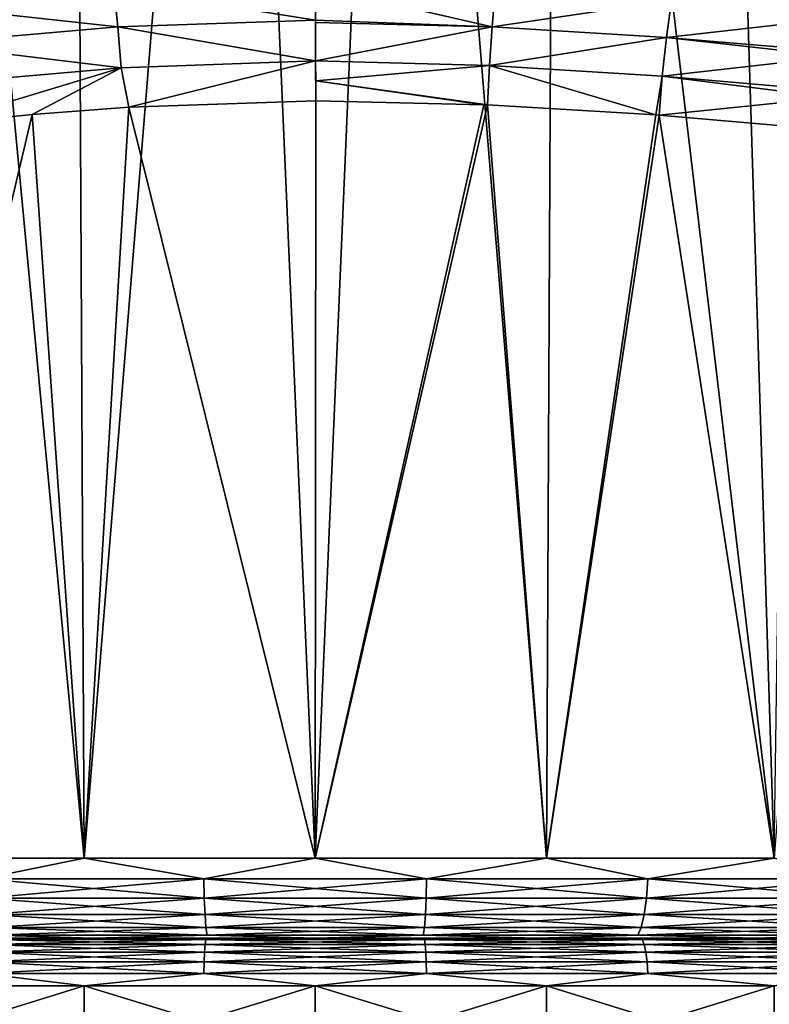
# Model space of a CAD drawing. Header units: millimetres. Extents: x -139 to 106, y -8 to 139.
# Tile 419 of 459: x 74.65 to 79.34, y 46.62 to 52.78. Entities that reach past the tile are written whole.
import ezdxf

# ---------------------------------------------------------------- set-up
doc = ezdxf.new("R2010")
doc.units = ezdxf.units.MM
doc.header["$LTSCALE"] = 53.842063
for name, color, linetype in [('168', 7, 'CONTINUOUS'), ('169', 7, 'CONTINUOUS'), ('170', 7, 'CONTINUOUS'), ('171', 7, 'CONTINUOUS'), ('172', 7, 'CONTINUOUS'), ('19', 7, 'CONTINUOUS'), ('22', 7, 'CONTINUOUS'), ('3', 7, 'CONTINUOUS'), ('4', 7, 'CONTINUOUS'), ('5', 7, 'CONTINUOUS'), ('6', 7, 'CONTINUOUS')]:
    doc.layers.add(name, color=color, linetype=linetype)

msp = doc.modelspace()

# ---------------------------------------------------------------- linework, layer by layer
at = {"layer": '168', "color": 7, "linetype": 'CONTINUOUS', "true_color": 0x009900}
for points in [[(75.114, 47.0379, 11.4162), (73.748, 47.0379, 11.1659), (73.6999, 47.0379, 11.36), (75.114, 47.0379, 11.4162)], [(75.0896, 47.0379, 11.6147), (75.114, 47.0379, 11.4162), (73.6999, 47.0379, 11.36), (75.0896, 47.0379, 11.6147)], [(73.7477, 47.0379, -11.1658), (75.1137, 47.0379, -11.4161), (73.7001, 47.0379, -11.36), (73.7477, 47.0379, -11.1658)], [(75.1137, 47.0379, -11.4161), (76.4999, 47.0379, -11.5), (73.7001, 47.0379, -11.36), (75.1137, 47.0379, -11.4161)], [(73.7001, 47.0379, -11.36), (76.4999, 47.0379, -11.5), (77.9104, 47.0379, -11.6147), (73.7001, 47.0379, -11.36)], [(75.0898, 47.0379, -11.6147), (73.7001, 47.0379, -11.36), (77.9104, 47.0379, -11.6147), (75.0898, 47.0379, -11.6147)], [(76.5001, 47.0379, 11.5), (75.114, 47.0379, 11.4162), (75.0896, 47.0379, 11.6147), (76.5001, 47.0379, 11.5)], [(79.2999, 47.0379, 11.36), (76.5001, 47.0379, 11.5), (75.0896, 47.0379, 11.6147), (79.2999, 47.0379, 11.36)], [(77.9102, 47.0379, 11.6147), (79.2999, 47.0379, 11.36), (75.0896, 47.0379, 11.6147), (77.9102, 47.0379, 11.6147)], [(76.4999, 47.0379, 11.7), (77.9102, 47.0379, 11.6147), (75.0896, 47.0379, 11.6147), (76.4999, 47.0379, 11.7)], [(76.5001, 47.0379, -11.7), (75.0898, 47.0379, -11.6147), (77.9104, 47.0379, -11.6147), (76.5001, 47.0379, -11.7)], [(76.4999, 47.0379, -11.5), (77.886, 47.0379, -11.4162), (77.9104, 47.0379, -11.6147), (76.4999, 47.0379, -11.5)], [(77.8863, 47.0379, 11.4161), (76.5001, 47.0379, 11.5), (79.2999, 47.0379, 11.36), (77.8863, 47.0379, 11.4161)], [(77.886, 47.0379, -11.4162), (79.252, 47.0379, -11.1659), (79.3001, 47.0379, -11.36), (77.886, 47.0379, -11.4162)], [(77.9104, 47.0379, -11.6147), (77.886, 47.0379, -11.4162), (79.3001, 47.0379, -11.36), (77.9104, 47.0379, -11.6147)], [(79.2523, 47.0379, 11.1658), (77.8863, 47.0379, 11.4161), (79.2999, 47.0379, 11.36), (79.2523, 47.0379, 11.1658)], [(79.252, 47.0379, -11.1659), (80.5778, 47.0379, -10.7527), (80.649, 47.0379, -10.9396), (79.252, 47.0379, -11.1659)], [(79.3001, 47.0379, -11.36), (79.252, 47.0379, -11.1659), (80.649, 47.0379, -10.9396), (79.3001, 47.0379, -11.36)], [(80.5781, 47.0379, 10.7526), (79.2523, 47.0379, 11.1658), (80.6488, 47.0379, 10.9397), (80.5781, 47.0379, 10.7526)], [(80.6488, 47.0379, 10.9397), (79.2523, 47.0379, 11.1658), (79.2999, 47.0379, 11.36), (80.6488, 47.0379, 10.9397)]]:
    msp.add_3dface(points, dxfattribs=at)
at = {"layer": '169', "color": 7, "linetype": 'CONTINUOUS', "true_color": 0x009900}
for points in [[(75.0896, 47.0379, 11.6147), (73.6999, 47.0379, 11.36), (74.4549, 47.0278, 11.5984), (75.0896, 47.0379, 11.6147)], [(74.4315, 46.9502, 11.7311), (75.8074, 46.9502, 11.8919), (74.4423, 46.9979, 11.6698), (74.4315, 46.9502, 11.7311)], [(74.4549, 47.0278, 11.5984), (74.4423, 46.9979, 11.6698), (75.811, 46.9979, 11.8297), (74.4549, 47.0278, 11.5984)], [(74.4423, 46.9979, 11.6698), (75.8074, 46.9502, 11.8919), (75.811, 46.9979, 11.8297), (74.4423, 46.9979, 11.6698)], [(75.8152, 47.0278, 11.7574), (75.0896, 47.0379, 11.6147), (74.4549, 47.0278, 11.5984), (75.8152, 47.0278, 11.7574)], [(75.8152, 47.0278, 11.7574), (74.4549, 47.0278, 11.5984), (75.811, 46.9979, 11.8297), (75.8152, 47.0278, 11.7574)], [(76.4999, 47.0379, 11.7), (75.0896, 47.0379, 11.6147), (75.8152, 47.0278, 11.7574), (76.4999, 47.0379, 11.7)], [(75.8074, 46.9502, 11.8919), (77.1926, 46.9502, 11.8919), (75.811, 46.9979, 11.8297), (75.8074, 46.9502, 11.8919)], [(75.8152, 47.0278, 11.7574), (75.811, 46.9979, 11.8297), (77.189, 46.9979, 11.8297), (75.8152, 47.0278, 11.7574)], [(75.811, 46.9979, 11.8297), (77.1926, 46.9502, 11.8919), (77.189, 46.9979, 11.8297), (75.811, 46.9979, 11.8297)], [(77.1848, 47.0278, 11.7574), (76.4999, 47.0379, 11.7), (75.8152, 47.0278, 11.7574), (77.1848, 47.0278, 11.7574)], [(77.1848, 47.0278, 11.7574), (75.8152, 47.0278, 11.7574), (77.189, 46.9979, 11.8297), (77.1848, 47.0278, 11.7574)], [(77.9102, 47.0379, 11.6147), (76.4999, 47.0379, 11.7), (77.1848, 47.0278, 11.7574), (77.9102, 47.0379, 11.6147)], [(78.5451, 47.0278, 11.5984), (77.9102, 47.0379, 11.6147), (77.1848, 47.0278, 11.7574), (78.5451, 47.0278, 11.5984)], [(78.5451, 47.0278, 11.5984), (77.1848, 47.0278, 11.7574), (78.5577, 46.9979, 11.6698), (78.5451, 47.0278, 11.5984)], [(77.1848, 47.0278, 11.7574), (77.189, 46.9979, 11.8297), (78.5577, 46.9979, 11.6698), (77.1848, 47.0278, 11.7574)], [(77.1926, 46.9502, 11.8919), (78.5685, 46.9502, 11.7311), (77.189, 46.9979, 11.8297), (77.1926, 46.9502, 11.8919)], [(77.189, 46.9979, 11.8297), (78.5685, 46.9502, 11.7311), (78.5577, 46.9979, 11.6698), (77.189, 46.9979, 11.8297)], [(79.2999, 47.0379, 11.36), (77.9102, 47.0379, 11.6147), (78.5451, 47.0278, 11.5984), (79.2999, 47.0379, 11.36)], [(79.8778, 47.0278, 11.2826), (79.2999, 47.0379, 11.36), (78.5451, 47.0278, 11.5984), (79.8778, 47.0278, 11.2826)], [(79.8778, 47.0278, 11.2826), (78.5451, 47.0278, 11.5984), (79.8986, 46.9979, 11.352), (79.8778, 47.0278, 11.2826)], [(78.5451, 47.0278, 11.5984), (78.5577, 46.9979, 11.6698), (79.8986, 46.9979, 11.352), (78.5451, 47.0278, 11.5984)], [(78.5685, 46.9502, 11.7311), (79.9164, 46.9502, 11.4116), (78.5577, 46.9979, 11.6698), (78.5685, 46.9502, 11.7311)], [(78.5577, 46.9979, 11.6698), (79.9164, 46.9502, 11.4116), (79.8986, 46.9979, 11.352), (78.5577, 46.9979, 11.6698)], [(80.6488, 47.0379, 10.9397), (79.2999, 47.0379, 11.36), (79.8778, 47.0278, 11.2826), (80.6488, 47.0379, 10.9397)], [(74.4232, 46.888, 11.7781), (75.8046, 46.888, 11.9395), (74.4315, 46.9502, 11.7311), (74.4232, 46.888, 11.7781)], [(74.4315, 46.9502, 11.7311), (75.8046, 46.888, 11.9395), (75.8074, 46.9502, 11.8919), (74.4315, 46.9502, 11.7311)], [(75.8046, 46.888, 11.9395), (77.1954, 46.888, 11.9395), (75.8074, 46.9502, 11.8919), (75.8046, 46.888, 11.9395)], [(75.8074, 46.9502, 11.8919), (77.1954, 46.888, 11.9395), (77.1926, 46.9502, 11.8919), (75.8074, 46.9502, 11.8919)], [(77.1954, 46.888, 11.9395), (78.5768, 46.888, 11.7781), (77.1926, 46.9502, 11.8919), (77.1954, 46.888, 11.9395)], [(77.1926, 46.9502, 11.8919), (78.5768, 46.888, 11.7781), (78.5685, 46.9502, 11.7311), (77.1926, 46.9502, 11.8919)], [(78.5768, 46.888, 11.7781), (79.9301, 46.888, 11.4573), (78.5685, 46.9502, 11.7311), (78.5768, 46.888, 11.7781)], [(78.5685, 46.9502, 11.7311), (79.9301, 46.888, 11.4573), (79.9164, 46.9502, 11.4116), (78.5685, 46.9502, 11.7311)], [(74.418, 46.8156, 11.8076), (75.8029, 46.8156, 11.9695), (74.4232, 46.888, 11.7781), (74.418, 46.8156, 11.8076)], [(74.4232, 46.888, 11.7781), (75.8029, 46.8156, 11.9695), (75.8046, 46.888, 11.9395), (74.4232, 46.888, 11.7781)], [(75.8029, 46.8156, 11.9695), (77.1971, 46.8156, 11.9695), (75.8046, 46.888, 11.9395), (75.8029, 46.8156, 11.9695)], [(75.8046, 46.888, 11.9395), (77.1971, 46.8156, 11.9695), (77.1954, 46.888, 11.9395), (75.8046, 46.888, 11.9395)], [(77.1971, 46.8156, 11.9695), (78.582, 46.8156, 11.8076), (77.1954, 46.888, 11.9395), (77.1971, 46.8156, 11.9695)], [(77.1954, 46.888, 11.9395), (78.582, 46.8156, 11.8076), (78.5768, 46.888, 11.7781), (77.1954, 46.888, 11.9395)], [(78.582, 46.8156, 11.8076), (79.9387, 46.8156, 11.4861), (78.5768, 46.888, 11.7781), (78.582, 46.8156, 11.8076)], [(78.5768, 46.888, 11.7781), (79.9387, 46.8156, 11.4861), (79.9301, 46.888, 11.4573), (78.5768, 46.888, 11.7781)], [(73.6282, 46.7379, 11.6513), (75.0536, 46.7379, 11.9125), (74.418, 46.8156, 11.8076), (73.6282, 46.7379, 11.6513)], [(74.418, 46.8156, 11.8076), (75.0536, 46.7379, 11.9125), (75.8029, 46.8156, 11.9695), (74.418, 46.8156, 11.8076)], [(75.0536, 46.7379, 11.9125), (76.5, 46.7379, 12), (75.8029, 46.8156, 11.9695), (75.0536, 46.7379, 11.9125)], [(75.8029, 46.8156, 11.9695), (76.5, 46.7379, 12), (77.1971, 46.8156, 11.9695), (75.8029, 46.8156, 11.9695)], [(76.5, 46.7379, 12), (77.9464, 46.7379, 11.9125), (77.1971, 46.8156, 11.9695), (76.5, 46.7379, 12)], [(77.1971, 46.8156, 11.9695), (77.9464, 46.7379, 11.9125), (78.582, 46.8156, 11.8076), (77.1971, 46.8156, 11.9695)], [(77.9464, 46.7379, 11.9125), (79.3718, 46.7379, 11.6513), (78.582, 46.8156, 11.8076), (77.9464, 46.7379, 11.9125)], [(78.582, 46.8156, 11.8076), (79.3718, 46.7379, 11.6513), (79.9387, 46.8156, 11.4861), (78.582, 46.8156, 11.8076)]]:
    msp.add_3dface(points, dxfattribs=at)
at = {"layer": '170', "color": 7, "linetype": 'CONTINUOUS', "true_color": 0x009900}
for points in [[(73.7001, 47.0379, -11.36), (75.0898, 47.0379, -11.6147), (74.4549, 47.0278, -11.5984), (73.7001, 47.0379, -11.36)], [(75.8074, 46.9502, -11.8919), (74.4315, 46.9502, -11.7311), (75.811, 46.9979, -11.8297), (75.8074, 46.9502, -11.8919)], [(75.811, 46.9979, -11.8297), (74.4315, 46.9502, -11.7311), (74.4423, 46.9979, -11.6698), (75.811, 46.9979, -11.8297)], [(74.4549, 47.0278, -11.5984), (75.8152, 47.0278, -11.7574), (74.4423, 46.9979, -11.6698), (74.4549, 47.0278, -11.5984)], [(75.8152, 47.0278, -11.7574), (75.811, 46.9979, -11.8297), (74.4423, 46.9979, -11.6698), (75.8152, 47.0278, -11.7574)], [(74.4549, 47.0278, -11.5984), (75.0898, 47.0379, -11.6147), (75.8152, 47.0278, -11.7574), (74.4549, 47.0278, -11.5984)], [(75.0898, 47.0379, -11.6147), (76.5001, 47.0379, -11.7), (75.8152, 47.0278, -11.7574), (75.0898, 47.0379, -11.6147)], [(77.1926, 46.9502, -11.8919), (75.8074, 46.9502, -11.8919), (77.189, 46.9979, -11.8297), (77.1926, 46.9502, -11.8919)], [(77.189, 46.9979, -11.8297), (75.8074, 46.9502, -11.8919), (75.811, 46.9979, -11.8297), (77.189, 46.9979, -11.8297)], [(75.8152, 47.0278, -11.7574), (77.1848, 47.0278, -11.7574), (75.811, 46.9979, -11.8297), (75.8152, 47.0278, -11.7574)], [(77.1848, 47.0278, -11.7574), (77.189, 46.9979, -11.8297), (75.811, 46.9979, -11.8297), (77.1848, 47.0278, -11.7574)], [(75.8152, 47.0278, -11.7574), (76.5001, 47.0379, -11.7), (77.1848, 47.0278, -11.7574), (75.8152, 47.0278, -11.7574)], [(76.5001, 47.0379, -11.7), (77.9104, 47.0379, -11.6147), (77.1848, 47.0278, -11.7574), (76.5001, 47.0379, -11.7)], [(77.1848, 47.0278, -11.7574), (77.9104, 47.0379, -11.6147), (78.5451, 47.0278, -11.5984), (77.1848, 47.0278, -11.7574)], [(77.1848, 47.0278, -11.7574), (78.5451, 47.0278, -11.5984), (77.189, 46.9979, -11.8297), (77.1848, 47.0278, -11.7574)], [(78.5451, 47.0278, -11.5984), (78.5577, 46.9979, -11.6698), (77.189, 46.9979, -11.8297), (78.5451, 47.0278, -11.5984)], [(78.5577, 46.9979, -11.6698), (77.1926, 46.9502, -11.8919), (77.189, 46.9979, -11.8297), (78.5577, 46.9979, -11.6698)], [(78.5685, 46.9502, -11.7311), (77.1926, 46.9502, -11.8919), (78.5577, 46.9979, -11.6698), (78.5685, 46.9502, -11.7311)], [(77.9104, 47.0379, -11.6147), (79.3001, 47.0379, -11.36), (78.5451, 47.0278, -11.5984), (77.9104, 47.0379, -11.6147)], [(78.5451, 47.0278, -11.5984), (79.3001, 47.0379, -11.36), (79.8778, 47.0278, -11.2826), (78.5451, 47.0278, -11.5984)], [(78.5451, 47.0278, -11.5984), (79.8778, 47.0278, -11.2826), (78.5577, 46.9979, -11.6698), (78.5451, 47.0278, -11.5984)], [(79.8778, 47.0278, -11.2826), (79.8986, 46.9979, -11.352), (78.5577, 46.9979, -11.6698), (79.8778, 47.0278, -11.2826)], [(79.8986, 46.9979, -11.352), (78.5685, 46.9502, -11.7311), (78.5577, 46.9979, -11.6698), (79.8986, 46.9979, -11.352)], [(79.9164, 46.9502, -11.4116), (78.5685, 46.9502, -11.7311), (79.8986, 46.9979, -11.352), (79.9164, 46.9502, -11.4116)], [(79.3001, 47.0379, -11.36), (80.649, 47.0379, -10.9396), (79.8778, 47.0278, -11.2826), (79.3001, 47.0379, -11.36)], [(75.8046, 46.888, -11.9395), (74.4232, 46.888, -11.7781), (75.8074, 46.9502, -11.8919), (75.8046, 46.888, -11.9395)], [(75.8074, 46.9502, -11.8919), (74.4232, 46.888, -11.7781), (74.4315, 46.9502, -11.7311), (75.8074, 46.9502, -11.8919)], [(77.1954, 46.888, -11.9395), (75.8046, 46.888, -11.9395), (77.1926, 46.9502, -11.8919), (77.1954, 46.888, -11.9395)], [(77.1926, 46.9502, -11.8919), (75.8046, 46.888, -11.9395), (75.8074, 46.9502, -11.8919), (77.1926, 46.9502, -11.8919)], [(78.5685, 46.9502, -11.7311), (77.1954, 46.888, -11.9395), (77.1926, 46.9502, -11.8919), (78.5685, 46.9502, -11.7311)], [(78.5768, 46.888, -11.7781), (77.1954, 46.888, -11.9395), (78.5685, 46.9502, -11.7311), (78.5768, 46.888, -11.7781)], [(79.9164, 46.9502, -11.4116), (78.5768, 46.888, -11.7781), (78.5685, 46.9502, -11.7311), (79.9164, 46.9502, -11.4116)], [(79.9301, 46.888, -11.4573), (78.5768, 46.888, -11.7781), (79.9164, 46.9502, -11.4116), (79.9301, 46.888, -11.4573)], [(75.8029, 46.8156, -11.9695), (74.418, 46.8156, -11.8076), (75.8046, 46.888, -11.9395), (75.8029, 46.8156, -11.9695)], [(75.8046, 46.888, -11.9395), (74.418, 46.8156, -11.8076), (74.4232, 46.888, -11.7781), (75.8046, 46.888, -11.9395)], [(77.1971, 46.8156, -11.9695), (75.8029, 46.8156, -11.9695), (77.1954, 46.888, -11.9395), (77.1971, 46.8156, -11.9695)], [(77.1954, 46.888, -11.9395), (75.8029, 46.8156, -11.9695), (75.8046, 46.888, -11.9395), (77.1954, 46.888, -11.9395)], [(78.5768, 46.888, -11.7781), (77.1971, 46.8156, -11.9695), (77.1954, 46.888, -11.9395), (78.5768, 46.888, -11.7781)], [(78.582, 46.8156, -11.8076), (77.1971, 46.8156, -11.9695), (78.5768, 46.888, -11.7781), (78.582, 46.8156, -11.8076)], [(79.9301, 46.888, -11.4573), (78.582, 46.8156, -11.8076), (78.5768, 46.888, -11.7781), (79.9301, 46.888, -11.4573)], [(79.9387, 46.8156, -11.4861), (78.582, 46.8156, -11.8076), (79.9301, 46.888, -11.4573), (79.9387, 46.8156, -11.4861)], [(75.0536, 46.7379, -11.9125), (73.6282, 46.7379, -11.6513), (74.418, 46.8156, -11.8076), (75.0536, 46.7379, -11.9125)], [(75.8029, 46.8156, -11.9695), (75.0536, 46.7379, -11.9125), (74.418, 46.8156, -11.8076), (75.8029, 46.8156, -11.9695)], [(76.5, 46.7379, -12), (75.0536, 46.7379, -11.9125), (75.8029, 46.8156, -11.9695), (76.5, 46.7379, -12)], [(77.1971, 46.8156, -11.9695), (76.5, 46.7379, -12), (75.8029, 46.8156, -11.9695), (77.1971, 46.8156, -11.9695)], [(77.9464, 46.7379, -11.9125), (76.5, 46.7379, -12), (77.1971, 46.8156, -11.9695), (77.9464, 46.7379, -11.9125)], [(78.582, 46.8156, -11.8076), (77.9464, 46.7379, -11.9125), (77.1971, 46.8156, -11.9695), (78.582, 46.8156, -11.8076)], [(79.3718, 46.7379, -11.6513), (77.9464, 46.7379, -11.9125), (78.582, 46.8156, -11.8076), (79.3718, 46.7379, -11.6513)], [(79.9387, 46.8156, -11.4861), (79.3718, 46.7379, -11.6513), (78.582, 46.8156, -11.8076), (79.9387, 46.8156, -11.4861)]]:
    msp.add_3dface(points, dxfattribs=at)
at = {"layer": '171', "color": 7, "linetype": 'CONTINUOUS', "true_color": 0x009900}
for points in [[(73.6282, 46.7379, -11.6513), (75.0536, 46.7379, -11.9125), (73.6282, 46.2969, -11.6513), (73.6282, 46.7379, -11.6513)], [(73.6282, 46.2969, -11.6513), (75.0536, 46.7379, -11.9125), (75.0536, 46.2969, -11.9125), (73.6282, 46.2969, -11.6513)], [(75.0536, 46.7379, -11.9125), (76.5, 46.7379, -12), (75.0536, 46.2969, -11.9125), (75.0536, 46.7379, -11.9125)], [(75.0536, 46.2969, -11.9125), (76.5, 46.7379, -12), (76.5, 46.2969, -12), (75.0536, 46.2969, -11.9125)], [(76.5, 46.7379, -12), (77.9464, 46.7379, -11.9125), (76.5, 46.2969, -12), (76.5, 46.7379, -12)], [(76.5, 46.2969, -12), (77.9464, 46.7379, -11.9125), (77.9464, 46.2969, -11.9125), (76.5, 46.2969, -12)], [(77.9464, 46.7379, -11.9125), (79.3718, 46.7379, -11.6513), (77.9464, 46.2969, -11.9125), (77.9464, 46.7379, -11.9125)], [(77.9464, 46.2969, -11.9125), (79.3718, 46.7379, -11.6513), (79.3718, 46.2969, -11.6513), (77.9464, 46.2969, -11.9125)]]:
    msp.add_3dface(points, dxfattribs=at)
at = {"layer": '172', "color": 7, "linetype": 'CONTINUOUS', "true_color": 0x009900}
for points in [[(75.0536, 46.7379, 11.9125), (73.6282, 46.7379, 11.6513), (75.0536, 46.2969, 11.9125), (75.0536, 46.7379, 11.9125)], [(75.0536, 46.2969, 11.9125), (73.6282, 46.7379, 11.6513), (73.6282, 46.2969, 11.6513), (75.0536, 46.2969, 11.9125)], [(76.5, 46.7379, 12), (75.0536, 46.7379, 11.9125), (76.5, 46.2969, 12), (76.5, 46.7379, 12)], [(76.5, 46.2969, 12), (75.0536, 46.7379, 11.9125), (75.0536, 46.2969, 11.9125), (76.5, 46.2969, 12)], [(77.9464, 46.7379, 11.9125), (76.5, 46.7379, 12), (77.9464, 46.2969, 11.9125), (77.9464, 46.7379, 11.9125)], [(77.9464, 46.2969, 11.9125), (76.5, 46.7379, 12), (76.5, 46.2969, 12), (77.9464, 46.2969, 11.9125)], [(79.3718, 46.7379, 11.6513), (77.9464, 46.7379, 11.9125), (79.3718, 46.2969, 11.6513), (79.3718, 46.7379, 11.6513)], [(79.3718, 46.2969, 11.6513), (77.9464, 46.7379, 11.9125), (77.9464, 46.2969, 11.9125), (79.3718, 46.2969, 11.6513)]]:
    msp.add_3dface(points, dxfattribs=at)
at = {"layer": '19', "color": 8, "linetype": 'CONTINUOUS'}
for points in [[(75.2402, 52.9821, -12.137), (75.265, 52.737, -12.0249), (74.0007, 52.8757, -11.9436), (75.2402, 52.9821, -12.137)], [(76.5016, 53.0256, -12.2021), (76.5023, 52.7801, -12.0881), (75.2402, 52.9821, -12.137), (76.5016, 53.0256, -12.2021)], [(76.5023, 52.7801, -12.0881), (75.265, 52.737, -12.0249), (75.2402, 52.9821, -12.137), (76.5023, 52.7801, -12.0881)], [(76.5017, 52.9932, -12.1839), (76.5023, 52.7801, -12.0881), (76.5016, 53.0256, -12.2021), (76.5017, 52.9932, -12.1839)], [(75.265, 52.737, -12.0249), (74.0458, 52.6312, -11.8364), (74.0007, 52.8757, -11.9436), (75.265, 52.737, -12.0249)], [(75.265, 52.737, -12.0249), (75.2856, 52.4819, -11.9597), (74.0458, 52.6312, -11.8364), (75.265, 52.737, -12.0249)], [(76.5023, 52.7801, -12.0881), (76.503, 52.5245, -12.0211), (75.265, 52.737, -12.0249), (76.5023, 52.7801, -12.0881)], [(76.503, 52.5245, -12.0211), (75.2856, 52.4819, -11.9597), (75.265, 52.737, -12.0249), (76.503, 52.5245, -12.0211)], [(76.5023, 52.7652, -12.0829), (76.503, 52.5245, -12.0211), (76.5023, 52.7801, -12.0881), (76.5023, 52.7652, -12.0829)], [(75.2856, 52.4819, -11.9597), (74.0825, 52.3769, -11.7756), (74.0458, 52.6312, -11.8364), (75.2856, 52.4819, -11.9597)], [(75.2856, 52.4819, -11.9597), (74.1131, 52.1275, -11.7602), (74.0825, 52.3769, -11.7756), (75.2856, 52.4819, -11.9597)], [(74.7298, 52.1888, -11.8687), (74.1131, 52.1275, -11.7602), (75.2856, 52.4819, -11.9597), (74.7298, 52.1888, -11.8687)], [(75.3349, 52.2349, -11.9433), (74.7298, 52.1888, -11.8687), (75.2856, 52.4819, -11.9597), (75.3349, 52.2349, -11.9433)], [(76.503, 52.5245, -12.0211), (75.3349, 52.2349, -11.9433), (75.2856, 52.4819, -11.9597), (76.503, 52.5245, -12.0211)], [(76.5038, 52.275, -12), (75.3349, 52.2349, -11.9433), (76.503, 52.5245, -12.0211), (76.5038, 52.275, -12)], [(76.5033, 52.4002, -12.0053), (76.5038, 52.275, -12), (76.503, 52.5245, -12.0211), (76.5033, 52.4002, -12.0053)]]:
    msp.add_3dface(points, dxfattribs=at)
at = {"layer": '22', "color": 8, "linetype": 'CONTINUOUS'}
for points in [[(76.5023, 52.7801, -12.0881), (76.5017, 52.9932, -12.1839), (77.6065, 52.7389, -12.0313), (76.5023, 52.7801, -12.0881)], [(76.5017, 52.9932, -12.1839), (77.6251, 52.9704, -12.1327), (77.6065, 52.7389, -12.0313), (76.5017, 52.9932, -12.1839)], [(77.6251, 52.9704, -12.1327), (78.7303, 52.9025, -11.9773), (77.6065, 52.7389, -12.0313), (77.6251, 52.9704, -12.1327)], [(78.7303, 52.9025, -11.9773), (78.6979, 52.6721, -11.8798), (77.6065, 52.7389, -12.0313), (78.7303, 52.9025, -11.9773)], [(78.6979, 52.6721, -11.8798), (78.7303, 52.9025, -11.9773), (79.8017, 52.7965, -11.7133), (78.6979, 52.6721, -11.8798)], [(79.7638, 52.5815, -11.6287), (78.6979, 52.6721, -11.8798), (79.8017, 52.7965, -11.7133), (79.7638, 52.5815, -11.6287)], [(76.5023, 52.7652, -12.0829), (76.5023, 52.7801, -12.0881), (77.6065, 52.7389, -12.0313), (76.5023, 52.7652, -12.0829)], [(76.503, 52.5245, -12.0211), (76.5023, 52.7652, -12.0829), (77.6065, 52.7389, -12.0313), (76.503, 52.5245, -12.0211)], [(76.503, 52.5245, -12.0211), (77.6065, 52.7389, -12.0313), (77.5911, 52.4951, -11.9706), (76.503, 52.5245, -12.0211)], [(77.6065, 52.7389, -12.0313), (78.6979, 52.6721, -11.8798), (77.5911, 52.4951, -11.9706), (77.6065, 52.7389, -12.0313)], [(78.6979, 52.6721, -11.8798), (78.6719, 52.4297, -11.8222), (77.5911, 52.4951, -11.9706), (78.6979, 52.6721, -11.8798)], [(78.6719, 52.4297, -11.8222), (78.6979, 52.6721, -11.8798), (79.7594, 52.5515, -11.6199), (78.6719, 52.4297, -11.8222)], [(79.7594, 52.5515, -11.6199), (78.6979, 52.6721, -11.8798), (79.7638, 52.5815, -11.6287), (79.7594, 52.5515, -11.6199)], [(79.7327, 52.338, -11.5754), (78.6719, 52.4297, -11.8222), (79.7594, 52.5515, -11.6199), (79.7327, 52.338, -11.5754)], [(76.5033, 52.4002, -12.0053), (76.503, 52.5245, -12.0211), (77.5911, 52.4951, -11.9706), (76.5033, 52.4002, -12.0053)], [(77.579, 52.2497, -11.9514), (76.5033, 52.4002, -12.0053), (77.5911, 52.4951, -11.9706), (77.579, 52.2497, -11.9514)], [(78.631, 52.1875, -11.8093), (77.579, 52.2497, -11.9514), (77.5911, 52.4951, -11.9706), (78.631, 52.1875, -11.8093)], [(78.6719, 52.4297, -11.8222), (78.631, 52.1875, -11.8093), (77.5911, 52.4951, -11.9706), (78.6719, 52.4297, -11.8222)], [(78.6531, 52.1858, -11.8053), (78.631, 52.1875, -11.8093), (78.6719, 52.4297, -11.8222), (78.6531, 52.1858, -11.8053)], [(78.6531, 52.1858, -11.8053), (78.6719, 52.4297, -11.8222), (79.7284, 52.2951, -11.5702), (78.6531, 52.1858, -11.8053)], [(79.7284, 52.2951, -11.5702), (78.6719, 52.4297, -11.8222), (79.7327, 52.338, -11.5754), (79.7284, 52.2951, -11.5702)], [(77.579, 52.2497, -11.9514), (77.5546, 52.2507, -11.9536), (76.5033, 52.4002, -12.0053), (77.579, 52.2497, -11.9514)], [(77.5546, 52.2507, -11.9536), (76.5038, 52.275, -12), (76.5033, 52.4002, -12.0053), (77.5546, 52.2507, -11.9536)], [(79.7126, 52.0928, -11.562), (78.6531, 52.1858, -11.8053), (79.7284, 52.2951, -11.5702), (79.7126, 52.0928, -11.562)]]:
    msp.add_3dface(points, dxfattribs=at)
at = {"layer": '3', "color": 8, "linetype": 'CONTINUOUS'}
for points in [[(75.0536, 47.5379, 11.9125), (73.6282, 47.5379, 11.6513), (74.4192, 47.4085, 11.8009), (75.0536, 47.5379, 11.9125)], [(75.8033, 47.4085, 11.9627), (75.0536, 47.5379, 11.9125), (74.4192, 47.4085, 11.8009), (75.8033, 47.4085, 11.9627)], [(76.5, 47.5379, 12), (75.0536, 47.5379, 11.9125), (75.8033, 47.4085, 11.9627), (76.5, 47.5379, 12)], [(77.1967, 47.4085, 11.9627), (76.5, 47.5379, 12), (75.8033, 47.4085, 11.9627), (77.1967, 47.4085, 11.9627)], [(77.9464, 47.5379, 11.9125), (76.5, 47.5379, 12), (77.1967, 47.4085, 11.9627), (77.9464, 47.5379, 11.9125)], [(78.5808, 47.4085, 11.8009), (77.9464, 47.5379, 11.9125), (77.1967, 47.4085, 11.9627), (78.5808, 47.4085, 11.8009)], [(79.3718, 47.5379, 11.6513), (77.9464, 47.5379, 11.9125), (78.5808, 47.4085, 11.8009), (79.3718, 47.5379, 11.6513)], [(79.9368, 47.4085, 11.4796), (79.3718, 47.5379, 11.6513), (78.5808, 47.4085, 11.8009), (79.9368, 47.4085, 11.4796)], [(75.8033, 47.4085, 11.9627), (74.4192, 47.4085, 11.8009), (75.8062, 47.2878, 11.9128), (75.8033, 47.4085, 11.9627)], [(75.8062, 47.2878, 11.9128), (74.4192, 47.4085, 11.8009), (74.4279, 47.2878, 11.7517), (75.8062, 47.2878, 11.9128)], [(77.1967, 47.4085, 11.9627), (75.8033, 47.4085, 11.9627), (77.1938, 47.2878, 11.9128), (77.1967, 47.4085, 11.9627)], [(77.1938, 47.2878, 11.9128), (75.8033, 47.4085, 11.9627), (75.8062, 47.2878, 11.9128), (77.1938, 47.2878, 11.9128)], [(78.5721, 47.2878, 11.7517), (77.1967, 47.4085, 11.9627), (77.1938, 47.2878, 11.9128), (78.5721, 47.2878, 11.7517)], [(78.5808, 47.4085, 11.8009), (77.1967, 47.4085, 11.9627), (78.5721, 47.2878, 11.7517), (78.5808, 47.4085, 11.8009)], [(79.9224, 47.2878, 11.4316), (78.5808, 47.4085, 11.8009), (78.5721, 47.2878, 11.7517), (79.9224, 47.2878, 11.4316)], [(79.9368, 47.4085, 11.4796), (78.5808, 47.4085, 11.8009), (79.9224, 47.2878, 11.4316), (79.9368, 47.4085, 11.4796)], [(75.8062, 47.2878, 11.9128), (74.4279, 47.2878, 11.7517), (75.8108, 47.1842, 11.8333), (75.8062, 47.2878, 11.9128)], [(75.8108, 47.1842, 11.8333), (74.4279, 47.2878, 11.7517), (74.4417, 47.1842, 11.6733), (75.8108, 47.1842, 11.8333)], [(77.1938, 47.2878, 11.9128), (75.8062, 47.2878, 11.9128), (77.1892, 47.1842, 11.8333), (77.1938, 47.2878, 11.9128)], [(77.1892, 47.1842, 11.8333), (75.8062, 47.2878, 11.9128), (75.8108, 47.1842, 11.8333), (77.1892, 47.1842, 11.8333)], [(78.5583, 47.1842, 11.6733), (77.1938, 47.2878, 11.9128), (77.1892, 47.1842, 11.8333), (78.5583, 47.1842, 11.6733)], [(78.5721, 47.2878, 11.7517), (77.1938, 47.2878, 11.9128), (78.5583, 47.1842, 11.6733), (78.5721, 47.2878, 11.7517)], [(79.8996, 47.1842, 11.3554), (78.5721, 47.2878, 11.7517), (78.5583, 47.1842, 11.6733), (79.8996, 47.1842, 11.3554)], [(79.9224, 47.2878, 11.4316), (78.5721, 47.2878, 11.7517), (79.8996, 47.1842, 11.3554), (79.9224, 47.2878, 11.4316)], [(75.8108, 47.1842, 11.8333), (74.4417, 47.1842, 11.6733), (75.8168, 47.1047, 11.7298), (75.8108, 47.1842, 11.8333)], [(75.8168, 47.1047, 11.7298), (74.4417, 47.1842, 11.6733), (74.4597, 47.1047, 11.5712), (75.8168, 47.1047, 11.7298)], [(77.1892, 47.1842, 11.8333), (75.8108, 47.1842, 11.8333), (77.1832, 47.1047, 11.7298), (77.1892, 47.1842, 11.8333)], [(77.1832, 47.1047, 11.7298), (75.8108, 47.1842, 11.8333), (75.8168, 47.1047, 11.7298), (77.1832, 47.1047, 11.7298)], [(78.5403, 47.1047, 11.5712), (77.1892, 47.1842, 11.8333), (77.1832, 47.1047, 11.7298), (78.5403, 47.1047, 11.5712)], [(78.5583, 47.1842, 11.6733), (77.1892, 47.1842, 11.8333), (78.5403, 47.1047, 11.5712), (78.5583, 47.1842, 11.6733)], [(79.8698, 47.1047, 11.2561), (78.5583, 47.1842, 11.6733), (78.5403, 47.1047, 11.5712), (79.8698, 47.1047, 11.2561)], [(79.8996, 47.1842, 11.3554), (78.5583, 47.1842, 11.6733), (79.8698, 47.1047, 11.2561), (79.8996, 47.1842, 11.3554)], [(74.4807, 47.0549, 11.4522), (75.8238, 47.0549, 11.6092), (74.4597, 47.1047, 11.5712), (74.4807, 47.0549, 11.4522)], [(75.8238, 47.0549, 11.6092), (75.8168, 47.1047, 11.7298), (74.4597, 47.1047, 11.5712), (75.8238, 47.0549, 11.6092)], [(75.8238, 47.0549, 11.6092), (77.1762, 47.0549, 11.6092), (75.8168, 47.1047, 11.7298), (75.8238, 47.0549, 11.6092)], [(77.1762, 47.0549, 11.6092), (77.1832, 47.1047, 11.7298), (75.8168, 47.1047, 11.7298), (77.1762, 47.0549, 11.6092)], [(77.1762, 47.0549, 11.6092), (78.5193, 47.0549, 11.4522), (77.1832, 47.1047, 11.7298), (77.1762, 47.0549, 11.6092)], [(78.5193, 47.0549, 11.4522), (78.5403, 47.1047, 11.5712), (77.1832, 47.1047, 11.7298), (78.5193, 47.0549, 11.4522)], [(78.5193, 47.0549, 11.4522), (79.8352, 47.0549, 11.1404), (78.5403, 47.1047, 11.5712), (78.5193, 47.0549, 11.4522)], [(79.8352, 47.0549, 11.1404), (79.8698, 47.1047, 11.2561), (78.5403, 47.1047, 11.5712), (79.8352, 47.0549, 11.1404)], [(73.748, 47.0379, 11.1659), (75.114, 47.0379, 11.4162), (74.4807, 47.0549, 11.4522), (73.748, 47.0379, 11.1659)], [(74.4807, 47.0549, 11.4522), (75.114, 47.0379, 11.4162), (75.8238, 47.0549, 11.6092), (74.4807, 47.0549, 11.4522)], [(75.114, 47.0379, 11.4162), (76.5001, 47.0379, 11.5), (75.8238, 47.0549, 11.6092), (75.114, 47.0379, 11.4162)], [(75.8238, 47.0549, 11.6092), (76.5001, 47.0379, 11.5), (77.1762, 47.0549, 11.6092), (75.8238, 47.0549, 11.6092)], [(76.5001, 47.0379, 11.5), (77.8863, 47.0379, 11.4161), (77.1762, 47.0549, 11.6092), (76.5001, 47.0379, 11.5)], [(77.1762, 47.0549, 11.6092), (77.8863, 47.0379, 11.4161), (78.5193, 47.0549, 11.4522), (77.1762, 47.0549, 11.6092)], [(77.8863, 47.0379, 11.4161), (79.2523, 47.0379, 11.1658), (78.5193, 47.0549, 11.4522), (77.8863, 47.0379, 11.4161)], [(78.5193, 47.0549, 11.4522), (79.2523, 47.0379, 11.1658), (79.8352, 47.0549, 11.1404), (78.5193, 47.0549, 11.4522)], [(79.2523, 47.0379, 11.1658), (80.5781, 47.0379, 10.7526), (79.8352, 47.0549, 11.1404), (79.2523, 47.0379, 11.1658)]]:
    msp.add_3dface(points, dxfattribs=at)
at = {"layer": '4', "color": 8, "linetype": 'CONTINUOUS'}
for points in [[(74.9959, 59.0612, 11.9054), (75.0536, 47.5379, 11.9125), (75.9977, 59.1379, 11.9895), (74.9959, 59.0612, 11.9054)], [(75.0536, 47.5379, 11.9125), (76.5, 47.5379, 12), (75.9977, 59.1379, 11.9895), (75.0536, 47.5379, 11.9125)], [(75.9977, 59.1379, 11.9895), (76.5, 47.5379, 12), (76.9991, 59.1381, 11.9896), (75.9977, 59.1379, 11.9895)], [(76.5, 47.5379, 12), (77.9464, 47.5379, 11.9125), (76.9991, 59.1381, 11.9896), (76.5, 47.5379, 12)], [(76.9991, 59.1381, 11.9896), (77.9464, 47.5379, 11.9125), (78.004, 59.061, 11.9054), (76.9991, 59.1381, 11.9896)], [(73.9791, 58.9048, 11.7322), (75.0536, 47.5379, 11.9125), (74.9959, 59.0612, 11.9054), (73.9791, 58.9048, 11.7322)], [(77.9464, 47.5379, 11.9125), (79.3718, 47.5379, 11.6513), (78.004, 59.061, 11.9054), (77.9464, 47.5379, 11.9125)], [(78.004, 59.061, 11.9054), (79.3718, 47.5379, 11.6513), (79.0168, 58.9056, 11.7331), (78.004, 59.061, 11.9054)], [(73.6282, 47.5379, 11.6513), (75.0536, 47.5379, 11.9125), (73.9791, 58.9048, 11.7322), (73.6282, 47.5379, 11.6513)], [(79.0168, 58.9056, 11.7331), (79.3718, 47.5379, 11.6513), (79.5315, 58.7968, 11.6108), (79.0168, 58.9056, 11.7331)]]:
    msp.add_3dface(points, dxfattribs=at)
at = {"layer": '5', "color": 8, "linetype": 'CONTINUOUS'}
for points in [[(75.3349, 52.2349, -11.9433), (75.0536, 47.5379, -11.9125), (74.7298, 52.1888, -11.8687), (75.3349, 52.2349, -11.9433)], [(76.5, 47.5379, -12), (75.0536, 47.5379, -11.9125), (75.3349, 52.2349, -11.9433), (76.5, 47.5379, -12)], [(76.5038, 52.275, -12), (76.5, 47.5379, -12), (75.3349, 52.2349, -11.9433), (76.5038, 52.275, -12)], [(77.5546, 52.2507, -11.9536), (76.5, 47.5379, -12), (76.5038, 52.275, -12), (77.5546, 52.2507, -11.9536)], [(77.579, 52.2497, -11.9514), (76.5, 47.5379, -12), (77.5546, 52.2507, -11.9536), (77.579, 52.2497, -11.9514)], [(77.9464, 47.5379, -11.9125), (76.5, 47.5379, -12), (77.579, 52.2497, -11.9514), (77.9464, 47.5379, -11.9125)], [(78.631, 52.1875, -11.8093), (77.9464, 47.5379, -11.9125), (77.579, 52.2497, -11.9514), (78.631, 52.1875, -11.8093)], [(75.0536, 47.5379, -11.9125), (73.6282, 47.5379, -11.6513), (74.7298, 52.1888, -11.8687), (75.0536, 47.5379, -11.9125)], [(74.7298, 52.1888, -11.8687), (73.6282, 47.5379, -11.6513), (74.1131, 52.1275, -11.7602), (74.7298, 52.1888, -11.8687)], [(78.6531, 52.1858, -11.8053), (77.9464, 47.5379, -11.9125), (78.631, 52.1875, -11.8093), (78.6531, 52.1858, -11.8053)], [(79.3718, 47.5379, -11.6513), (77.9464, 47.5379, -11.9125), (78.6531, 52.1858, -11.8053), (79.3718, 47.5379, -11.6513)], [(79.7126, 52.0928, -11.562), (79.3718, 47.5379, -11.6513), (78.6531, 52.1858, -11.8053), (79.7126, 52.0928, -11.562)]]:
    msp.add_3dface(points, dxfattribs=at)
at = {"layer": '6', "color": 8, "linetype": 'CONTINUOUS'}
for points in [[(73.6282, 47.5379, -11.6513), (75.0536, 47.5379, -11.9125), (74.4192, 47.4085, -11.8009), (73.6282, 47.5379, -11.6513)], [(74.4192, 47.4085, -11.8009), (75.0536, 47.5379, -11.9125), (75.8033, 47.4085, -11.9627), (74.4192, 47.4085, -11.8009)], [(75.0536, 47.5379, -11.9125), (76.5, 47.5379, -12), (75.8033, 47.4085, -11.9627), (75.0536, 47.5379, -11.9125)], [(75.8033, 47.4085, -11.9627), (76.5, 47.5379, -12), (77.1967, 47.4085, -11.9627), (75.8033, 47.4085, -11.9627)], [(76.5, 47.5379, -12), (77.9464, 47.5379, -11.9125), (77.1967, 47.4085, -11.9627), (76.5, 47.5379, -12)], [(77.1967, 47.4085, -11.9627), (77.9464, 47.5379, -11.9125), (78.5808, 47.4085, -11.8009), (77.1967, 47.4085, -11.9627)], [(77.9464, 47.5379, -11.9125), (79.3718, 47.5379, -11.6513), (78.5808, 47.4085, -11.8009), (77.9464, 47.5379, -11.9125)], [(78.5808, 47.4085, -11.8009), (79.3718, 47.5379, -11.6513), (79.9368, 47.4085, -11.4796), (78.5808, 47.4085, -11.8009)], [(74.4192, 47.4085, -11.8009), (75.8033, 47.4085, -11.9627), (74.4279, 47.2878, -11.7517), (74.4192, 47.4085, -11.8009)], [(74.4279, 47.2878, -11.7517), (75.8033, 47.4085, -11.9627), (75.8062, 47.2878, -11.9128), (74.4279, 47.2878, -11.7517)], [(75.8033, 47.4085, -11.9627), (77.1967, 47.4085, -11.9627), (75.8062, 47.2878, -11.9128), (75.8033, 47.4085, -11.9627)], [(75.8062, 47.2878, -11.9128), (77.1967, 47.4085, -11.9627), (77.1938, 47.2878, -11.9128), (75.8062, 47.2878, -11.9128)], [(77.1967, 47.4085, -11.9627), (78.5808, 47.4085, -11.8009), (77.1938, 47.2878, -11.9128), (77.1967, 47.4085, -11.9627)], [(77.1938, 47.2878, -11.9128), (78.5808, 47.4085, -11.8009), (78.5721, 47.2878, -11.7517), (77.1938, 47.2878, -11.9128)], [(78.5808, 47.4085, -11.8009), (79.9368, 47.4085, -11.4796), (78.5721, 47.2878, -11.7517), (78.5808, 47.4085, -11.8009)], [(78.5721, 47.2878, -11.7517), (79.9368, 47.4085, -11.4796), (79.9224, 47.2878, -11.4316), (78.5721, 47.2878, -11.7517)], [(74.4279, 47.2878, -11.7517), (75.8062, 47.2878, -11.9128), (74.4417, 47.1842, -11.6733), (74.4279, 47.2878, -11.7517)], [(74.4417, 47.1842, -11.6733), (75.8062, 47.2878, -11.9128), (75.8108, 47.1842, -11.8333), (74.4417, 47.1842, -11.6733)], [(75.8062, 47.2878, -11.9128), (77.1938, 47.2878, -11.9128), (75.8108, 47.1842, -11.8333), (75.8062, 47.2878, -11.9128)], [(75.8108, 47.1842, -11.8333), (77.1938, 47.2878, -11.9128), (77.1892, 47.1842, -11.8333), (75.8108, 47.1842, -11.8333)], [(77.1938, 47.2878, -11.9128), (78.5721, 47.2878, -11.7517), (77.1892, 47.1842, -11.8333), (77.1938, 47.2878, -11.9128)], [(77.1892, 47.1842, -11.8333), (78.5721, 47.2878, -11.7517), (78.5583, 47.1842, -11.6733), (77.1892, 47.1842, -11.8333)], [(78.5721, 47.2878, -11.7517), (79.9224, 47.2878, -11.4316), (78.5583, 47.1842, -11.6733), (78.5721, 47.2878, -11.7517)], [(78.5583, 47.1842, -11.6733), (79.9224, 47.2878, -11.4316), (79.8996, 47.1842, -11.3554), (78.5583, 47.1842, -11.6733)], [(74.4417, 47.1842, -11.6733), (75.8108, 47.1842, -11.8333), (74.4597, 47.1047, -11.5712), (74.4417, 47.1842, -11.6733)], [(74.4597, 47.1047, -11.5712), (75.8108, 47.1842, -11.8333), (75.8168, 47.1047, -11.7298), (74.4597, 47.1047, -11.5712)], [(75.8108, 47.1842, -11.8333), (77.1892, 47.1842, -11.8333), (75.8168, 47.1047, -11.7298), (75.8108, 47.1842, -11.8333)], [(75.8168, 47.1047, -11.7298), (77.1892, 47.1842, -11.8333), (77.1832, 47.1047, -11.7298), (75.8168, 47.1047, -11.7298)], [(77.1892, 47.1842, -11.8333), (78.5583, 47.1842, -11.6733), (77.1832, 47.1047, -11.7298), (77.1892, 47.1842, -11.8333)], [(77.1832, 47.1047, -11.7298), (78.5583, 47.1842, -11.6733), (78.5403, 47.1047, -11.5712), (77.1832, 47.1047, -11.7298)], [(78.5583, 47.1842, -11.6733), (79.8996, 47.1842, -11.3554), (78.5403, 47.1047, -11.5712), (78.5583, 47.1842, -11.6733)], [(78.5403, 47.1047, -11.5712), (79.8996, 47.1842, -11.3554), (79.8698, 47.1047, -11.2561), (78.5403, 47.1047, -11.5712)], [(74.4807, 47.0549, -11.4522), (74.4597, 47.1047, -11.5712), (75.8168, 47.1047, -11.7298), (74.4807, 47.0549, -11.4522)], [(75.8238, 47.0549, -11.6092), (74.4807, 47.0549, -11.4522), (75.8168, 47.1047, -11.7298), (75.8238, 47.0549, -11.6092)], [(75.8238, 47.0549, -11.6092), (75.8168, 47.1047, -11.7298), (77.1832, 47.1047, -11.7298), (75.8238, 47.0549, -11.6092)], [(77.1762, 47.0549, -11.6092), (75.8238, 47.0549, -11.6092), (77.1832, 47.1047, -11.7298), (77.1762, 47.0549, -11.6092)], [(78.5193, 47.0549, -11.4522), (77.1762, 47.0549, -11.6092), (78.5403, 47.1047, -11.5712), (78.5193, 47.0549, -11.4522)], [(77.1762, 47.0549, -11.6092), (77.1832, 47.1047, -11.7298), (78.5403, 47.1047, -11.5712), (77.1762, 47.0549, -11.6092)], [(79.8352, 47.0549, -11.1404), (78.5193, 47.0549, -11.4522), (79.8698, 47.1047, -11.2561), (79.8352, 47.0549, -11.1404)], [(78.5193, 47.0549, -11.4522), (78.5403, 47.1047, -11.5712), (79.8698, 47.1047, -11.2561), (78.5193, 47.0549, -11.4522)], [(75.1137, 47.0379, -11.4161), (73.7477, 47.0379, -11.1658), (74.4807, 47.0549, -11.4522), (75.1137, 47.0379, -11.4161)], [(75.8238, 47.0549, -11.6092), (75.1137, 47.0379, -11.4161), (74.4807, 47.0549, -11.4522), (75.8238, 47.0549, -11.6092)], [(76.4999, 47.0379, -11.5), (75.1137, 47.0379, -11.4161), (75.8238, 47.0549, -11.6092), (76.4999, 47.0379, -11.5)], [(77.1762, 47.0549, -11.6092), (76.4999, 47.0379, -11.5), (75.8238, 47.0549, -11.6092), (77.1762, 47.0549, -11.6092)], [(77.886, 47.0379, -11.4162), (76.4999, 47.0379, -11.5), (77.1762, 47.0549, -11.6092), (77.886, 47.0379, -11.4162)], [(78.5193, 47.0549, -11.4522), (77.886, 47.0379, -11.4162), (77.1762, 47.0549, -11.6092), (78.5193, 47.0549, -11.4522)], [(79.252, 47.0379, -11.1659), (77.886, 47.0379, -11.4162), (78.5193, 47.0549, -11.4522), (79.252, 47.0379, -11.1659)], [(79.8352, 47.0549, -11.1404), (79.252, 47.0379, -11.1659), (78.5193, 47.0549, -11.4522), (79.8352, 47.0549, -11.1404)], [(80.5778, 47.0379, -10.7527), (79.252, 47.0379, -11.1659), (79.8352, 47.0549, -11.1404), (80.5778, 47.0379, -10.7527)]]:
    msp.add_3dface(points, dxfattribs=at)

doc.saveas('drawing.dxf')
